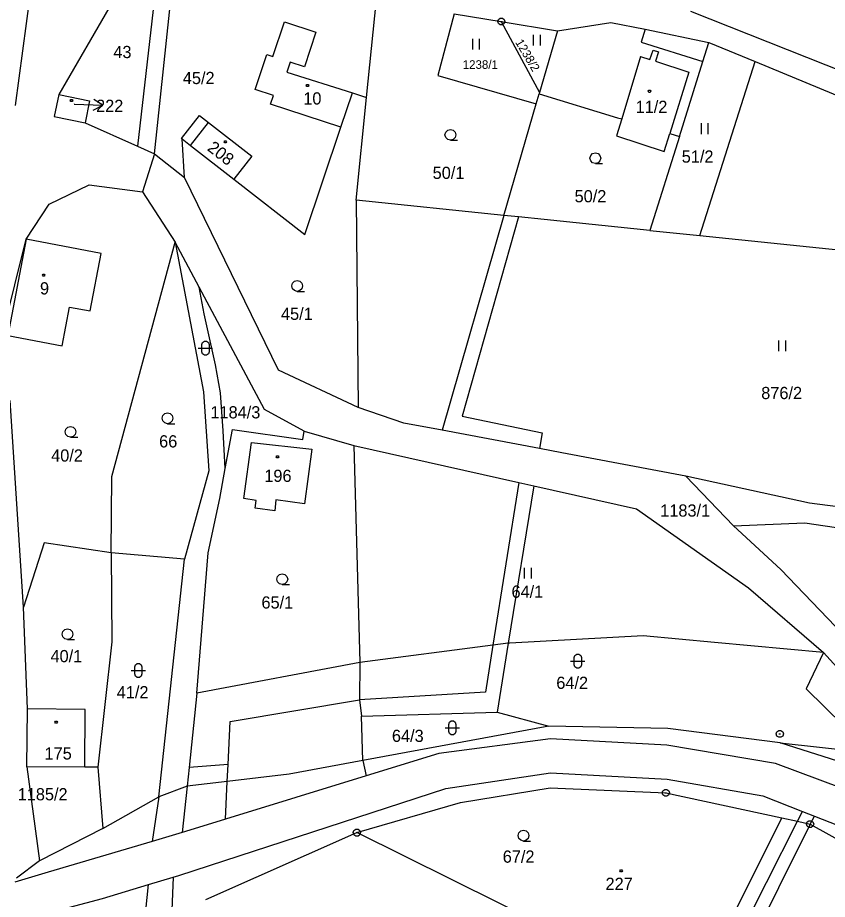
# Model space of a CAD drawing. Extents: x -694465 to -690527, y -983694 to -978978.
# Drawn here: x -691774.5 to -691661.7, y -980910 to -980787.1 of the extents above; entities that cross this region are included whole.
import ezdxf

# ---------------------------------------------------------------- set-up
doc = ezdxf.new("R2010")
doc.units = 0
for name, color, linetype in [('Vrstva 1', 7, 'Continuous'), ('Vrstva 16', 7, 'Continuous'), ('Vrstva 18', 7, 'Continuous'), ('Vrstva 19', 7, 'Continuous'), ('Vrstva 24', 7, 'Continuous'), ('Vrstva 25', 7, 'Continuous'), ('Vrstva 29', 7, 'Continuous')]:
    doc.layers.add(name, color=color, linetype=linetype)

msp = doc.modelspace()

# ---------------------------------------------------------------- linework, layer by layer
at = {"layer": 'Vrstva 1'}
for points in [[(-691755.44, -980806.07), (-691752.89, -980782.36)], [(-691755.299, -980783.087), (-691757.799, -980805.019)], [(-691772.78, -980784.06), (-691774.81, -980799.37)], [(-691761.27, -980784.89), (-691768.76, -980797.83)], [(-691725.9, -980798.23), (-691724.52, -980784.54)], [(-691648.4, -980799.1), (-691680.7, -980786.25)], [(-691713.68, -980786.58), (-691715.96, -980795.18)], [(-691713.68, -980786.58), (-691707.12, -980787.65)], [(-691738.93, -980792.53), (-691737.33, -980787.68)], [(-691737.33, -980787.68), (-691732.93, -980789.13)], [(-691707.12, -980787.65), (-691701.8, -980797.56)], [(-691707.12, -980787.65), (-691699.31, -980788.94)], [(-691699.31, -980788.94), (-691691.85, -980787.77)], [(-691691.85, -980787.77), (-691687.08, -980788.74)], [(-691687.08, -980788.74), (-691687.65, -980790.55)], [(-691687.08, -980788.74), (-691678.2, -980790.56)], [(-691732.93, -980789.13), (-691734.53, -980793.99)], [(-691699.31, -980788.94), (-691701.8, -980797.56)], [(-691687.65, -980790.55), (-691679.04, -980793.23)], [(-691679.04, -980793.23), (-691678.2, -980790.56)], [(-691678.2, -980790.56), (-691671.74, -980793.24)], [(-691741.4, -980797.12), (-691739.79, -980792.25)], [(-691739.79, -980792.25), (-691738.93, -980792.53)], [(-691687.74, -980792.51), (-691690.34, -980801.23)], [(-691687.74, -980792.51), (-691686.41, -980792.95)], [(-691686.41, -980792.95), (-691685.98, -980791.64)], [(-691685.98, -980791.64), (-691685.2, -980791.9)], [(-691685.2, -980791.9), (-691685.63, -980793.2)], [(-691736.52, -980793.33), (-691736.98, -980794.7)], [(-691734.53, -980793.99), (-691736.52, -980793.33)], [(-691685.63, -980793.2), (-691680.99, -980794.72)], [(-691682.32, -980803.66), (-691679.04, -980793.23)], [(-691679.47, -980817.49), (-691671.74, -980793.24)], [(-691671.74, -980793.24), (-691648.14, -980803.03)], [(-691736.98, -980794.7), (-691727.86, -980797.61)], [(-691680.99, -980794.72), (-691683.66, -980803.26)], [(-691715.96, -980795.18), (-691702.26, -980799.14)], [(-691738.86, -980797.96), (-691741.4, -980797.12)], [(-691768.76, -980797.83), (-691769.38, -980800.9)], [(-691768.76, -980797.83), (-691764.46, -980798.7)], [(-691739.26, -980799.15), (-691738.86, -980797.96)], [(-691729.47, -980802.39), (-691727.86, -980797.61)], [(-691727.86, -980797.61), (-691725.9, -980798.23)], [(-691727.34, -980812.56), (-691725.9, -980798.23)], [(-691702.26, -980799.14), (-691701.85, -980797.75)], [(-691701.8, -980797.56), (-691701.85, -980797.75)], [(-691701.85, -980797.75), (-691690.92, -980801.06)], [(-691764.46, -980798.7), (-691765.09, -980801.77)], [(-691729.47, -980802.39), (-691739.26, -980799.15)], [(-691706.75, -980814.68), (-691702.26, -980799.14)], [(-691769.38, -980800.9), (-691765.09, -980801.77)], [(-691751.64, -980803.95), (-691749.13, -980800.77)], [(-691749.13, -980800.77), (-691747.89, -980801.74)], [(-691690.92, -980801.06), (-691690.34, -980801.23)], [(-691765.09, -980801.77), (-691757.799, -980805.019)], [(-691750.39, -980804.93), (-691747.89, -980801.74)], [(-691747.89, -980801.74), (-691741.85, -980806.44)], [(-691690.34, -980801.23), (-691691.05, -980803.6)], [(-691734.5, -980817.32), (-691729.47, -980802.39)], [(-691684.44, -980805.76), (-691683.66, -980803.26)], [(-691683.66, -980803.26), (-691682.32, -980803.66)], [(-691751.57, -980804.01), (-691751.64, -980803.95)], [(-691751.22, -980809.41), (-691751.57, -980804.01)], [(-691751.57, -980804.01), (-691750.39, -980804.93)], [(-691691.05, -980803.6), (-691684.44, -980805.76)], [(-691682.32, -980803.66), (-691686.43, -980816.78)], [(-691757.799, -980805.019), (-691755.44, -980806.07)], [(-691750.39, -980804.93), (-691744.35, -980809.64)], [(-691755.44, -980806.07), (-691757.09, -980811.39)], [(-691755.44, -980806.07), (-691751.22, -980809.41)], [(-691741.85, -980806.44), (-691744.35, -980809.64)], [(-691738.14, -980836.24), (-691751.22, -980809.41)], [(-691744.35, -980809.64), (-691734.5, -980817.32)], [(-691770.1, -980813.09), (-691764.51, -980810.42)], [(-691764.51, -980810.42), (-691757.09, -980811.39)], [(-691757.09, -980811.39), (-691752.53, -980818.38)], [(-691773.28, -980817.97), (-691770.1, -980813.09)], [(-691706.75, -980814.68), (-691727.34, -980812.56)], [(-691727.34, -980812.56), (-691727.05, -980841.46)], [(-691706.75, -980814.68), (-691715.369, -980844.615)], [(-691704.743, -980814.887), (-691712.546, -980842.663), (-691701.405, -980844.954), (-691701.775, -980847.179)], [(-691704.743, -980814.887), (-691706.75, -980814.68)], [(-691701.168, -980815.257), (-691704.743, -980814.887)], [(-691686.43, -980816.78), (-691701.168, -980815.257)], [(-691686.43, -980816.78), (-691679.47, -980817.49)], [(-691776.43, -980830.71), (-691773.28, -980817.97)], [(-691773.28, -980817.97), (-691775.86, -980831.41)], [(-691762.85, -980819.97), (-691773.28, -980817.97)], [(-691679.47, -980817.49), (-691643.09, -980821.24)], [(-691761.38, -980851.07), (-691752.53, -980818.38)], [(-691752.53, -980818.38), (-691748.61, -980839.28)], [(-691749.188, -980824.66), (-691752.53, -980818.38)], [(-691764.39, -980827.99), (-691762.85, -980819.97)], [(-691740.11, -980841.72), (-691749.188, -980824.66)], [(-691745.56, -980849.95), (-691745.875, -980844.705), (-691746.23, -980839.382), (-691746.94, -980835.478), (-691748.479, -980828.381), (-691749.188, -980824.66)], [(-691768.29, -980832.87), (-691767.25, -980827.44)], [(-691767.25, -980827.44), (-691764.39, -980827.99)], [(-691775.86, -980831.41), (-691768.29, -980832.87)], [(-691727.05, -980841.46), (-691738.14, -980836.24)], [(-691748.61, -980839.28), (-691747.83, -980850.26)], [(-691773.65, -980869.27), (-691775.54, -980840.49)], [(-691720.7, -980843.61), (-691727.05, -980841.46)], [(-691734.57, -980844.73), (-691740.11, -980841.72)], [(-691715.369, -980844.615), (-691720.7, -980843.61)], [(-691745.56, -980849.95), (-691744.57, -980844.49)], [(-691744.57, -980844.49), (-691734.76, -980845.92)], [(-691734.76, -980845.92), (-691734.57, -980844.73)], [(-691734.57, -980844.73), (-691727.65, -980846.73)], [(-691701.775, -980847.179), (-691715.369, -980844.615)], [(-691733.51, -980847.23), (-691734.55, -980854.85), (-691738.5, -980854.3), (-691738.68, -980855.84), (-691741.39, -980855.45), (-691741.25, -980854.4), (-691742.96, -980854.14), (-691741.9, -980846.32), (-691733.51, -980847.23)], [(-691727.65, -980846.73), (-691726.84, -980877)], [(-691727.65, -980846.73), (-691704.692, -980851.885)], [(-691698.67, -980847.765), (-691701.775, -980847.179)], [(-691681.41, -980851.02), (-691698.67, -980847.765)], [(-691747.83, -980850.26), (-691751.24, -980862.59)], [(-691746.32, -980854.14), (-691745.56, -980849.95)], [(-691761.47, -980861.71), (-691761.38, -980851.07)], [(-691664.18, -980854.79), (-691681.41, -980851.02)], [(-691681.41, -980851.02), (-691674.79, -980857.92)], [(-691704.692, -980851.885), (-691708.299, -980874.582)], [(-691702.584, -980852.358), (-691706.143, -980874.3)], [(-691704.692, -980851.885), (-691702.584, -980852.358)], [(-691702.584, -980852.358), (-691688.28, -980855.57)], [(-691747.94, -980861.7), (-691746.32, -980854.14)], [(-691648.739, -980856.791), (-691664.18, -980854.79)], [(-691688.28, -980855.57), (-691672.67, -980866.59)], [(-691674.79, -980857.92), (-691664.86, -980857.5)], [(-691664.86, -980857.5), (-691652.26, -980859.366)], [(-691668.17, -980864), (-691674.79, -980857.92)], [(-691770.8, -980860.29), (-691773.65, -980869.27)], [(-691761.47, -980861.71), (-691770.8, -980860.29)], [(-691751.24, -980862.59), (-691761.47, -980861.71)], [(-691761.47, -980861.71), (-691761.36, -980874.12)], [(-691749.52, -980881.27), (-691747.94, -980861.7)], [(-691754.82, -980895.72), (-691751.24, -980862.59)], [(-691659.505, -980873.059), (-691668.17, -980864)], [(-691672.67, -980866.59), (-691662.24, -980875.61)], [(-691773.12, -980883.44), (-691773.65, -980869.27)], [(-691687.34, -980873.26), (-691705.91, -980874.27)], [(-691677.43, -980874.2), (-691687.34, -980873.26)], [(-691761.36, -980874.12), (-691763.32, -980891.56)], [(-691708.299, -980874.582), (-691709.339, -980881.13), (-691726.89, -980882.163)], [(-691708.299, -980874.582), (-691726.84, -980877)], [(-691706.143, -980874.3), (-691708.299, -980874.582)], [(-691706.143, -980874.3), (-691707.7, -980883.9)], [(-691705.91, -980874.27), (-691706.143, -980874.3)], [(-691662.24, -980875.61), (-691677.43, -980874.2)], [(-691662.24, -980875.61), (-691664.64, -980880.66), (-691656.874, -980888.313)], [(-691648.93, -980890.28), (-691662.24, -980875.61)], [(-691726.84, -980877), (-691749.52, -980881.27)], [(-691726.84, -980877), (-691726.89, -980882.163)], [(-691749.52, -980881.27), (-691750.591, -980891.608)], [(-691745.168, -980891.201), (-691744.858, -980885.216), (-691726.89, -980882.163)], [(-691726.89, -980882.163), (-691726.61, -980884.48)], [(-691773.19, -980891.51), (-691773.12, -980883.44)], [(-691765.06, -980883.51), (-691773.12, -980883.44)], [(-691765.13, -980891.57), (-691765.06, -980883.51)], [(-691726.61, -980884.48), (-691707.7, -980883.9)], [(-691726.42, -980890.65), (-691726.61, -980884.48)], [(-691707.7, -980883.9), (-691700.48, -980885.87)], [(-691700.48, -980885.87), (-691726.42, -980890.65)], [(-691683.92, -980886.18), (-691700.48, -980885.87)], [(-691668.27, -980888.17), (-691683.92, -980886.18)], [(-691700.27, -980887.63), (-691715.82, -980889.65)], [(-691684.04, -980888.5), (-691700.27, -980887.63)], [(-691658.209, -980891.367), (-691668.27, -980888.17)], [(-691668.27, -980888.17), (-691657.333, -980889.363)], [(-691668.95, -980891.04), (-691684.04, -980888.5)], [(-691726.42, -980890.65), (-691736.65, -980892.54)], [(-691726.42, -980890.65), (-691725.938, -980892.768)], [(-691715.82, -980889.65), (-691725.938, -980892.768)], [(-691765.13, -980891.57), (-691773.19, -980891.51)], [(-691773.19, -980891.51), (-691771.414, -980904.602)], [(-691763.32, -980891.56), (-691765.13, -980891.57)], [(-691763.32, -980891.56), (-691762.6, -980900.1)], [(-691750.591, -980891.608), (-691750.86, -980894.21)], [(-691745.168, -980891.201), (-691750.591, -980891.608)], [(-691745.278, -980893.554), (-691745.168, -980891.201)], [(-691659.602, -980894.552), (-691668.95, -980891.04)], [(-691725.938, -980892.768), (-691745.521, -980898.804)], [(-691736.65, -980892.54), (-691745.278, -980893.554)], [(-691714.85, -980894.54), (-691700.26, -980892.35)], [(-691700.26, -980892.35), (-691684.03, -980893.22)], [(-691684.03, -980893.22), (-691670.7, -980895.57)], [(-691750.86, -980894.21), (-691754.82, -980895.72)], [(-691750.86, -980894.21), (-691751.58, -980900.666)], [(-691745.278, -980893.554), (-691750.86, -980894.21)], [(-691745.521, -980898.804), (-691745.278, -980893.554)], [(-691712.82, -980896.51), (-691700.29, -980894.43)], [(-691700.29, -980894.43), (-691684.21, -980895.14)], [(-691762.6, -980900.1), (-691754.82, -980895.72)], [(-691754.82, -980895.72), (-691755.732, -980901.904)], [(-691747.779, -980905.274), (-691714.85, -980894.54)], [(-691684.21, -980895.14), (-691668.067, -980898.642)], [(-691670.7, -980895.57), (-691665.186, -980897.727)], [(-691727.23, -980900.69), (-691712.82, -980896.51)], [(-691665.885, -980899.115), (-691665.186, -980897.727)], [(-691665.186, -980897.727), (-691663.49, -980898.39)], [(-691745.521, -980898.804), (-691751.09, -980900.52)], [(-691668.067, -980898.642), (-691680.672, -980923.825)], [(-691678.81, -980924.75), (-691665.885, -980899.115)], [(-691668.067, -980898.642), (-691665.885, -980899.115)], [(-691665.885, -980899.115), (-691664.11, -980899.5)], [(-691664.11, -980899.5), (-691663.49, -980898.39)], [(-691663.49, -980898.39), (-691657.33, -980900.8)], [(-691762.6, -980900.1), (-691771.414, -980904.602)], [(-691751.58, -980900.666), (-691755.732, -980901.904)], [(-691751.09, -980900.52), (-691751.58, -980900.666)], [(-691664.11, -980899.5), (-691677.28, -980926.03)], [(-691664.11, -980899.5), (-691658.48, -980902.62)], [(-691748.27, -980910.03), (-691727.23, -980900.69)], [(-691680.672, -980923.825), (-691727.23, -980900.69)], [(-691755.732, -980901.904), (-691770.207, -980906.22)], [(-691771.43, -980904.61), (-691774.66, -980907.03)], [(-691771.414, -980904.602), (-691771.43, -980904.61)], [(-691752.03, -980906.66), (-691747.779, -980905.274)], [(-691770.207, -980906.22), (-691774.85, -980907.605)], [(-691752.835, -980906.902), (-691752.03, -980906.66)], [(-691762.67, -980909.86), (-691756.278, -980907.938)], [(-691756.94, -980914.71), (-691756.278, -980907.938)], [(-691756.278, -980907.938), (-691752.835, -980906.902)], [(-691752.835, -980906.902), (-691753.041, -980912.604)], [(-691772.66, -980912.51), (-691762.67, -980909.86)]]:
    msp.add_lwpolyline(points, dxfattribs=at)
at = {"layer": 'Vrstva 24'}
for points in [[(-691706.966, -980787.174), (-691706.716, -980787.356), (-691706.62, -980787.65), (-691706.716, -980787.944), (-691706.966, -980788.126), (-691707.274, -980788.126), (-691707.524, -980787.944), (-691707.62, -980787.65), (-691707.524, -980787.356), (-691707.274, -980787.174)], [(-691668.176, -980886.454), (-691667.926, -980886.636), (-691667.83, -980886.93), (-691667.926, -980887.224), (-691668.176, -980887.406), (-691668.484, -980887.406), (-691668.734, -980887.224), (-691668.83, -980886.93), (-691668.734, -980886.636), (-691668.484, -980886.454)], [(-691684.056, -980894.664), (-691683.806, -980894.846), (-691683.71, -980895.14), (-691683.806, -980895.434), (-691684.056, -980895.616), (-691684.364, -980895.616), (-691684.614, -980895.434), (-691684.71, -980895.14), (-691684.614, -980894.846), (-691684.364, -980894.664)], [(-691663.956, -980899.024), (-691663.706, -980899.206), (-691663.61, -980899.5), (-691663.706, -980899.794), (-691663.956, -980899.976), (-691664.264, -980899.976), (-691664.514, -980899.794), (-691664.61, -980899.5), (-691664.514, -980899.206), (-691664.264, -980899.024)], [(-691727.076, -980900.214), (-691726.826, -980900.396), (-691726.73, -980900.69), (-691726.826, -980900.984), (-691727.076, -980901.166), (-691727.384, -980901.166), (-691727.634, -980900.984), (-691727.73, -980900.69), (-691727.634, -980900.396), (-691727.384, -980900.214)]]:
    msp.add_lwpolyline(points, close=True, dxfattribs=at)
for points in [[(-691707.239, -980787.65), (-691707, -980787.65)], [(-691668.449, -980886.93), (-691668.21, -980886.93)], [(-691684.329, -980895.14), (-691684.09, -980895.14)], [(-691664.229, -980899.5), (-691663.99, -980899.5)], [(-691727.349, -980900.69), (-691727.11, -980900.69)]]:
    msp.add_lwpolyline(points, dxfattribs=at)
at = {"layer": 'Vrstva 25'}
for points in [[(-691711.14, -980790.07), (-691711.14, -980791.57)], [(-691710.14, -980791.57), (-691710.14, -980790.07)], [(-691702.68, -980789.51), (-691702.68, -980791.01)], [(-691701.68, -980791.01), (-691701.68, -980789.51)], [(-691679.3, -980801.84), (-691679.3, -980803.34)], [(-691678.3, -980803.34), (-691678.3, -980801.84)], [(-691714.21, -980804.19), (-691714.585, -980804.089), (-691714.859, -980803.815), (-691714.96, -980803.44), (-691714.859, -980803.065), (-691714.585, -980802.791), (-691714.21, -980802.69), (-691713.835, -980802.791), (-691713.561, -980803.065), (-691713.46, -980803.44), (-691713.561, -980803.815), (-691713.835, -980804.089), (-691714.21, -980804.19), (-691713.21, -980804.191)], [(-691694.02, -980807.45), (-691694.395, -980807.349), (-691694.669, -980807.075), (-691694.77, -980806.7), (-691694.669, -980806.325), (-691694.395, -980806.051), (-691694.02, -980805.95), (-691693.645, -980806.051), (-691693.371, -980806.325), (-691693.27, -980806.7), (-691693.371, -980807.075), (-691693.645, -980807.349), (-691694.02, -980807.45), (-691693.02, -980807.451)], [(-691735.54, -980825.26), (-691735.915, -980825.159), (-691736.189, -980824.885), (-691736.29, -980824.51), (-691736.189, -980824.135), (-691735.915, -980823.861), (-691735.54, -980823.76), (-691735.165, -980823.861), (-691734.891, -980824.135), (-691734.79, -980824.51), (-691734.891, -980824.885), (-691735.165, -980825.159), (-691735.54, -980825.26), (-691734.54, -980825.261)], [(-691668.51, -980832.11), (-691668.51, -980833.61)], [(-691667.51, -980833.61), (-691667.51, -980832.11)], [(-691749.32, -980833.17), (-691747.32, -980833.17)], [(-691753.61, -980843.7), (-691753.985, -980843.599), (-691754.259, -980843.325), (-691754.36, -980842.95), (-691754.259, -980842.575), (-691753.985, -980842.301), (-691753.61, -980842.2), (-691753.235, -980842.301), (-691752.961, -980842.575), (-691752.86, -980842.95), (-691752.961, -980843.325), (-691753.235, -980843.599), (-691753.61, -980843.7), (-691752.61, -980843.701)], [(-691767.12, -980845.57), (-691767.495, -980845.469), (-691767.769, -980845.195), (-691767.87, -980844.82), (-691767.769, -980844.445), (-691767.495, -980844.171), (-691767.12, -980844.07), (-691766.745, -980844.171), (-691766.471, -980844.445), (-691766.37, -980844.82), (-691766.471, -980845.195), (-691766.745, -980845.469), (-691767.12, -980845.57), (-691766.12, -980845.571)], [(-691703.93, -980863.78), (-691703.93, -980865.28)], [(-691702.93, -980865.28), (-691702.93, -980863.78)], [(-691737.62, -980866.12), (-691737.995, -980866.019), (-691738.269, -980865.745), (-691738.37, -980865.37), (-691738.269, -980864.995), (-691737.995, -980864.721), (-691737.62, -980864.62), (-691737.245, -980864.721), (-691736.971, -980864.995), (-691736.87, -980865.37), (-691736.971, -980865.745), (-691737.245, -980866.019), (-691737.62, -980866.12), (-691736.62, -980866.121)], [(-691767.55, -980873.77), (-691767.925, -980873.669), (-691768.199, -980873.395), (-691768.3, -980873.02), (-691768.199, -980872.645), (-691767.925, -980872.371), (-691767.55, -980872.27), (-691767.175, -980872.371), (-691766.901, -980872.645), (-691766.8, -980873.02), (-691766.901, -980873.395), (-691767.175, -980873.669), (-691767.55, -980873.77), (-691766.55, -980873.771)], [(-691697.46, -980876.8), (-691695.46, -980876.8)], [(-691758.67, -980878.08), (-691756.67, -980878.08)], [(-691714.93, -980886.1), (-691712.93, -980886.1)], [(-691704.03, -980901.86), (-691704.405, -980901.759), (-691704.679, -980901.485), (-691704.78, -980901.11), (-691704.679, -980900.735), (-691704.405, -980900.461), (-691704.03, -980900.36), (-691703.655, -980900.461), (-691703.381, -980900.735), (-691703.28, -980901.11), (-691703.381, -980901.485), (-691703.655, -980901.759), (-691704.03, -980901.86), (-691703.03, -980901.861)]]:
    msp.add_lwpolyline(points, dxfattribs=at)
for points in [[(-691734.013, -980796.418), (-691733.925, -980796.57), (-691734.013, -980796.722), (-691734.187, -980796.722), (-691734.275, -980796.57), (-691734.187, -980796.418)], [(-691686.383, -980797.228), (-691686.295, -980797.38), (-691686.383, -980797.532), (-691686.557, -980797.532), (-691686.645, -980797.38), (-691686.557, -980797.228)], [(-691766.883, -980798.498), (-691766.795, -980798.65), (-691766.883, -980798.802), (-691767.057, -980798.802), (-691767.145, -980798.65), (-691767.057, -980798.498)], [(-691745.463, -980804.278), (-691745.375, -980804.43), (-691745.463, -980804.582), (-691745.637, -980804.582), (-691745.725, -980804.43), (-691745.637, -980804.278)], [(-691770.773, -980822.848), (-691770.685, -980823), (-691770.773, -980823.152), (-691770.947, -980823.152), (-691771.035, -980823), (-691770.947, -980822.848)], [(-691748.82, -980832.67), (-691748.725, -980832.376), (-691748.475, -980832.194), (-691748.165, -980832.194), (-691747.915, -980832.376), (-691747.82, -980832.67), (-691747.82, -980833.67), (-691747.915, -980833.964), (-691748.165, -980834.146), (-691748.475, -980834.146), (-691748.725, -980833.964), (-691748.82, -980833.67)], [(-691738.203, -980848.168), (-691738.115, -980848.32), (-691738.203, -980848.472), (-691738.377, -980848.472), (-691738.465, -980848.32), (-691738.377, -980848.168)], [(-691696.96, -980876.3), (-691696.865, -980876.006), (-691696.615, -980875.824), (-691696.305, -980875.824), (-691696.055, -980876.006), (-691695.96, -980876.3), (-691695.96, -980877.3), (-691696.055, -980877.594), (-691696.305, -980877.776), (-691696.615, -980877.776), (-691696.865, -980877.594), (-691696.96, -980877.3)], [(-691758.17, -980877.58), (-691758.075, -980877.286), (-691757.825, -980877.104), (-691757.515, -980877.104), (-691757.265, -980877.286), (-691757.17, -980877.58), (-691757.17, -980878.58), (-691757.265, -980878.874), (-691757.515, -980879.056), (-691757.825, -980879.056), (-691758.075, -980878.874), (-691758.17, -980878.58)], [(-691769.033, -980885.148), (-691768.945, -980885.3), (-691769.033, -980885.452), (-691769.207, -980885.452), (-691769.295, -980885.3), (-691769.207, -980885.148)], [(-691714.43, -980885.6), (-691714.335, -980885.306), (-691714.085, -980885.124), (-691713.775, -980885.124), (-691713.525, -980885.306), (-691713.43, -980885.6), (-691713.43, -980886.6), (-691713.525, -980886.894), (-691713.775, -980887.076), (-691714.085, -980887.076), (-691714.335, -980886.894), (-691714.43, -980886.6)], [(-691690.343, -980905.858), (-691690.255, -980906.01), (-691690.343, -980906.162), (-691690.517, -980906.162), (-691690.605, -980906.01), (-691690.517, -980905.858)]]:
    msp.add_lwpolyline(points, close=True, dxfattribs=at)
at = {"layer": 'Vrstva 29'}
for points in [[(-691766.61, -980799.16), (-691762.614, -980799.33), (-691763.881, -980798.525)], [(-691763.944, -980800.024), (-691762.614, -980799.33)]]:
    msp.add_lwpolyline(points, dxfattribs=at)

# ---------------------------------------------------------------- texts
at = {"layer": 'Vrstva 16'}
msp.add_text('222', height=1.7, dxfattribs=at).set_placement((-691763.555, -980800.25))
at = {"layer": 'Vrstva 18'}
for s, height, p in [('43', 1.7, (-691761.152, -980792.75)), ('1238/1', 1.2, (-691712.493, -980794.25)), ('45/2', 1.7, (-691751.474, -980796.37)), ('51/2', 1.7, (-691681.986, -980807.32)), ('50/1', 1.7, (-691716.679, -980809.59)), ('50/2', 1.7, (-691696.911, -980812.85)), ('45/1', 1.7, (-691737.803, -980829.24)), ('876/2', 1.7, (-691670.913, -980840.27)), ('1184/3', 1.7, (-691747.63, -980842.96)), ('66', 1.7, (-691754.775, -980847.01)), ('40/2', 1.7, (-691769.814, -980848.98)), ('1183/1', 1.7, (-691684.982, -980856.65)), ('64/1', 1.7, (-691705.696, -980867.96)), ('65/1', 1.7, (-691740.523, -980869.46)), ('40/1', 1.7, (-691769.903, -980876.94)), ('64/2', 1.7, (-691699.457, -980880.66)), ('41/2', 1.7, (-691760.679, -980881.97)), ('64/3', 1.7, (-691722.353, -980888.05)), ('1185/2', 1.7, (-691774.474, -980896.19)), ('67/2', 1.7, (-691706.917, -980904.88))]:
    msp.add_text(s, height=height, dxfattribs=at).set_placement(p)
msp.add_text('1238/2', height=1.2, rotation=300.57366, dxfattribs=at).set_placement((-691705.219, -980790.539))
at = {"layer": 'Vrstva 19'}
for s, height, p in [('10', 1.7, (-691734.694, -980799.22)), ('11/2', 1.7, (-691688.411, -980800.39)), ('222', 0.1, (-691766.778, -980799.16)), ('9', 1.7, (-691771.366, -980825.69)), ('196', 1.7, (-691740.126, -980851.81)), ('175', 1.7, (-691770.733, -980890.5)), ('227', 1.7, (-691692.601, -980908.67))]:
    msp.add_text(s, height=height, dxfattribs=at).set_placement(p)
msp.add_text('208', height=1.7, rotation=322.17417, dxfattribs=at).set_placement((-691748.192, -980805.506))

doc.saveas('drawing.dxf')
